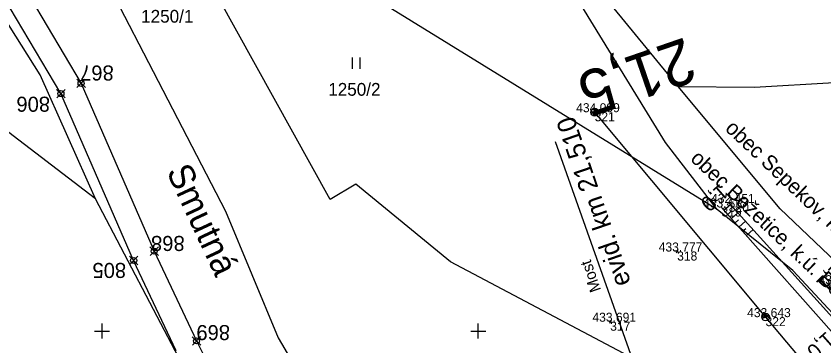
# Model space of a CAD drawing. Extents: x -776734 to -748832, y -1118122 to -976986.
# Drawn here: x -751211.4 to -751104, y -1114652 to -1114608.1 of the extents above; entities that cross this region are included whole.
import ezdxf

# ---------------------------------------------------------------- set-up
doc = ezdxf.new("R2010")
doc.units = 0
for name, color, linetype in [('KM_Hranice obce', 7, 'Continuous'), ('KM_Hranice parcel', 7, 'Continuous'), ('KM_Názvy ku_obce_kraje', 7, 'Continuous'), ('KM_Parcelní čísla', 7, 'Continuous'), ('KM_Pop  PČ popisy', 7, 'Continuous'), ('KM_Značky kultur', 7, 'Continuous'), ('Level 61 Křížky', 7, 'Continuous'), ('Obvod stavby - Dočasné zábory', 7, 'Continuous'), ('OSA', 7, 'Continuous'), ('SŽG Vrstva 18', 7, 'Continuous'), ('SŽG Vrstva 25', 7, 'Continuous'), ('SŽG Vrstva 36', 7, 'Continuous'), ('SŽG Vrstva 48', 7, 'Continuous'), ('SŽG Vrstva 49', 7, 'Continuous'), ('SŽG Vrstva 50', 7, 'Continuous'), ('SŽG Vrstva 60', 7, 'Continuous'), ('SŽG Vrstva 61', 7, 'Continuous'), ('VYT-BODY', 7, 'Continuous')]:
    doc.layers.add(name, color=color, linetype=linetype)

msp = doc.modelspace()

# ---------------------------------------------------------------- linework, layer by layer
at = {"layer": 'KM_Hranice obce'}
for p, q in [((-751109.85, -1114633.73), (-751123.4, -1114617.49)), ((-751109.85, -1114633.73), (-751123.4, -1114617.49)), ((-751091.59, -1114651.24), (-751109.85, -1114633.73)), ((-751091.59, -1114651.24), (-751109.85, -1114633.73))]:
    msp.add_line(p, q, dxfattribs=at)
msp.add_lwpolyline([(-751123.4, -1114617.49), (-751134.76, -1114603.61), (-751143.79, -1114585.76), (-751154.22, -1114572.38), (-751163.11, -1114563.05), (-751163.77, -1114548.27), (-751162.87, -1114526.01), (-751162.13, -1114520.41), (-751158.41, -1114505.99)], dxfattribs=at)
msp.add_lwpolyline([(-751123.4, -1114617.49), (-751134.76, -1114603.61), (-751143.79, -1114585.76), (-751154.22, -1114572.38), (-751163.11, -1114563.05), (-751163.77, -1114548.27), (-751162.87, -1114526.01), (-751162.13, -1114520.41), (-751158.41, -1114505.99)], dxfattribs=at)
at = {"layer": 'KM_Hranice parcel'}
for p, q in [((-751200.87, -1114632.4), (-751233.34, -1114607.59)), ((-751178.42, -1114675.26), (-751200.87, -1114632.4))]:
    msp.add_line(p, q, dxfattribs=at)
for points in [[(-751248.93, -1114484.17), (-751256.66, -1114493), (-751183.62, -1114634.05), (-751176.58, -1114650.88), (-751162.9, -1114674.22)], [(-751118.24, -1114633.81), (-751125.08, -1114624.94), (-751137.4, -1114604.78), (-751145.79, -1114587.23), (-751154.2, -1114580.18), (-751166.61, -1114563.91), (-751167.39, -1114532.51), (-751161.51, -1114503.66), (-751161.67, -1114499.9)], [(-751200.87, -1114632.4), (-751208.25, -1114615.92), (-751218.22, -1114600.09), (-751226.53, -1114583.17), (-751268.49, -1114506.51)], [(-751118.24, -1114633.81), (-751167.63, -1114603.32), (-751183.05, -1114588.89), (-751209.46, -1114553.38), (-751224.59, -1114524.12), (-751229.88, -1114510.58)], [(-751118.39, -1114659.47), (-751153.69, -1114640.78), (-751166.28, -1114630.46), (-751169.7, -1114632.51), (-751219.15, -1114543.3), (-751235.21, -1114511.41)], [(-751123.4, -1114617.49), (-751113.24, -1114617.58), (-751102.68, -1114616.94), (-751084.8, -1114616.01), (-751048.12, -1114616.42), (-751004.23, -1114610.82), (-750945.62, -1114595.97)], [(-751098.21, -1114652.66), (-751108.17, -1114641.93), (-751118.24, -1114633.81)]]:
    msp.add_lwpolyline(points, dxfattribs=at)
at = {"layer": 'KM_Značky kultur'}
for p, q in [((-751166.701, -1114615.11), (-751166.701, -1114613.61)), ((-751165.7, -1114615.11), (-751165.7, -1114613.61))]:
    msp.add_line(p, q, dxfattribs=at)
at = {"layer": 'Level 61 Křížky'}
for p, q in [((-751200, -1114650), (-751200, -1114649)), ((-751150, -1114650), (-751150, -1114649)), ((-751201, -1114650), (-751199, -1114650)), ((-751200, -1114651), (-751200, -1114650)), ((-751151, -1114650), (-751149, -1114650)), ((-751150, -1114651), (-751150, -1114650))]:
    msp.add_line(p, q, dxfattribs=at)
at = {"layer": 'Obvod stavby - Dočasné zábory'}
for p, q in [((-751223.3466, -1114582.2868), (-751202.801, -1114617.0498)), ((-751205.4757, -1114618.4215), (-751225.6981, -1114584.2218)), ((-751202.801, -1114617.0498), (-751193.0759, -1114639.3744)), ((-751195.8085, -1114640.6134), (-751205.4757, -1114618.4215)), ((-751193.0759, -1114639.3744), (-751187.4492, -1114651.3089)), ((-751190.1439, -1114652.6283), (-751195.8085, -1114640.6134)), ((-751187.4492, -1114651.3089), (-751182.6203, -1114660.814))]:
    msp.add_line(p, q, dxfattribs=at)
at = {"layer": 'SŽG Vrstva 18'}
msp.add_line((-751120.982, -1114677.614), (-751139.7336, -1114624.8394), dxfattribs=at)
at = {"layer": 'SŽG Vrstva 25'}
msp.add_lwpolyline([(-751134.515, -1114620.892), (-751111.788, -1114648.149), (-751079.416, -1114686.713)], dxfattribs=at)
at = {"layer": 'SŽG Vrstva 36'}
for p, q in [((-751134.0395, -1114620.728), (-751134.9905, -1114621.056)), ((-751134.9897, -1114620.7363), (-751134.6058, -1114620.9233)), ((-751134.7369, -1114620.4418), (-751134.1047, -1114620.7505)), ((-751111.3125, -1114647.985), (-751112.2635, -1114648.313)), ((-751112.2627, -1114647.9933), (-751111.8788, -1114648.1803)), ((-751112.0099, -1114647.6988), (-751111.3777, -1114648.0075))]:
    msp.add_line(p, q, dxfattribs=at)
for centre in [(-751134.515, -1114620.892), (-751111.788, -1114648.149)]:
    msp.add_circle(centre, 0.503, dxfattribs=at)
for centre in [(-751134.515, -1114620.892), (-751111.788, -1114648.149)]:
    msp.add_arc(centre, 0.503, 19.030751, 199.030751, dxfattribs=at)
at = {"layer": 'SŽG Vrstva 48'}
for p, q in [((-751117.322, -1114633.927), (-751116.473, -1114633.176)), ((-751116.825, -1114634.489), (-751116.397, -1114634.11)), ((-751116.328, -1114635.05), (-751115.467, -1114634.288)), ((-751115.831, -1114635.612), (-751115.397, -1114635.228)), ((-751115.334, -1114636.173), (-751114.46, -1114635.401)), ((-751114.836, -1114636.735), (-751114.397, -1114636.346)), ((-751114.339, -1114637.297), (-751113.454, -1114636.513))]:
    msp.add_line(p, q, dxfattribs=at)
at = {"layer": 'SŽG Vrstva 49'}
for p, q in [((-751123.3212, -1114639.5295), (-751123.7708, -1114639.3105)), ((-751123.4365, -1114639.1952), (-751123.6555, -1114639.6448)), ((-751132.2273, -1114648.8675), (-751132.6767, -1114648.6485)), ((-751132.3425, -1114648.5333), (-751132.5615, -1114648.9827))]:
    msp.add_line(p, q, dxfattribs=at)
for points in [[(-751117.644, -1114633.563), (-751099.898, -1114653.612), (-751091.377, -1114661.254), (-751084.998, -1114664.191), (-751079.852, -1114671.705), (-751066.794, -1114687.156)], [(-751116.675, -1114632.953), (-751098.674, -1114652.847), (-751090.21, -1114660.329), (-751083.98, -1114663.255), (-751079.08, -1114670.424), (-751065.412, -1114686.286)]]:
    msp.add_lwpolyline(points, dxfattribs=at)
at = {"layer": 'SŽG Vrstva 50'}
msp.add_lwpolyline([(-751116.675, -1114632.953), (-751098.674, -1114652.847), (-751090.21, -1114660.329), (-751083.98, -1114663.255), (-751079.08, -1114670.424), (-751065.412, -1114686.286)], dxfattribs=at)
at = {"layer": 'SŽG Vrstva 60'}
for p, q in [((-751134.515, -1114620.892), (-751134.515, -1114620.892)), ((-751117.644, -1114633.563), (-751117.644, -1114633.563)), ((-751116.675, -1114632.953), (-751116.675, -1114632.953)), ((-751123.546, -1114639.42), (-751123.546, -1114639.42)), ((-751111.788, -1114648.149), (-751111.788, -1114648.149)), ((-751132.452, -1114648.758), (-751132.452, -1114648.758))]:
    msp.add_line(p, q, dxfattribs=at)
at = {"layer": 'VYT-BODY'}
for p, q in [((-751203.3737, -1114616.4922), (-751202.2262, -1114617.6072)), ((-751202.2425, -1114616.4759), (-751203.3575, -1114617.6234)), ((-751206.0484, -1114617.8639), (-751204.9009, -1114618.9789)), ((-751204.9172, -1114617.8477), (-751206.0322, -1114618.9952)), ((-751193.6486, -1114638.8168), (-751192.5011, -1114639.9318)), ((-751192.5174, -1114638.8005), (-751193.6324, -1114639.948)), ((-751196.3812, -1114640.0558), (-751195.2337, -1114641.1708)), ((-751195.2499, -1114640.0395), (-751196.3649, -1114641.187)), ((-751188.0219, -1114650.7513), (-751186.8745, -1114651.8664)), ((-751186.8907, -1114650.7351), (-751188.0057, -1114651.8826))]:
    msp.add_line(p, q, dxfattribs=at)
for centre in [(-751202.8, -1114617.0497), (-751205.4747, -1114618.4214), (-751193.0749, -1114639.3743), (-751195.8074, -1114640.6133), (-751187.4482, -1114651.3088)]:
    msp.add_circle(centre, 0.4, dxfattribs=at)

# ---------------------------------------------------------------- texts
at = {"layer": 'KM_Názvy ku_obce_kraje'}
for s, rotation, p in [('obec Sepekov, k.ú. Sepekov', 316.500251, (-751117.2844, -1114623.1994)), ('obec Božetice, k.ú. Božetice', 316.518585, (-751121.9004, -1114627.2203))]:
    msp.add_text(s, height=2, rotation=rotation, dxfattribs=at).set_placement(p)
at = {"layer": 'KM_Parcelní čísla'}
for s, p in [('1250/1', (-751194.817, -1114608.98)), ('1250/2', (-751169.937, -1114618.7))]:
    msp.add_text(s, height=1.7, dxfattribs=at).set_placement(p)
at = {"layer": 'KM_Pop  PČ popisy'}
msp.add_text('Smutná', height=3.4, rotation=295, dxfattribs=at).set_placement((-751191.501, -1114628.7696))
at = {"layer": 'Obvod stavby - Dočasné zábory'}
for s, p in [('867', (-751198.4565, -1114614.6743)), ('806', (-751206.9329, -1114618.8264)), ('868', (-751189.0282, -1114637.3498)), ('805', (-751196.8204, -1114640.9373)), ('869', (-751182.9968, -1114649.2034))]:
    msp.add_text(s, height=2, rotation=180, dxfattribs=at).set_placement(p)
at = {"layer": 'OSA'}
msp.add_text('21,5', height=6, rotation=199.034988, dxfattribs=at).set_placement((-751122.4708, -1114610.872))
at = {"layer": 'SŽG Vrstva 18'}
for s, height, p in [('evid. km 21,510', 2.5, (-751129.6598, -1114643.5746)), ('Most', 1.5, (-751133.647, -1114644.5326))]:
    msp.add_text(s, height=height, rotation=108.910008, dxfattribs=at).set_placement(p)
at = {"layer": 'SŽG Vrstva 48'}
for s, rotation, p in [('1,0', 221.513051, (-751117.82, -1114630.307)), ('1,1', 224.830246, (-751102.533, -1114640.88)), ('1,0', 221.513051, (-751103.7, -1114649.9643))]:
    msp.add_text(s, height=2, rotation=rotation, dxfattribs=at).set_placement(p)
at = {"layer": 'SŽG Vrstva 60'}
for s, p in [('321', (-751134.515, -1114622.092)), ('319', (-751117.644, -1114634.763)), ('320', (-751116.675, -1114634.153)), ('318', (-751123.546, -1114640.62)), ('322', (-751111.788, -1114649.349)), ('317', (-751132.452, -1114649.958))]:
    msp.add_text(s, height=1.2, dxfattribs=at).set_placement(p)
at = {"layer": 'SŽG Vrstva 61'}
for s, p in [('434.099', (-751136.9687, -1114620.892)), ('433.415', (-751120.1001, -1114633.563)), ('432.451', (-751119.0324, -1114632.953)), ('433.777', (-751125.9979, -1114639.42)), ('432.569', (-751104.7417, -1114643.771)), ('433.691', (-751134.8094, -1114648.758)), ('433.643', (-751114.2399, -1114648.149))]:
    msp.add_text(s, height=1.2, dxfattribs=at).set_placement(p)

doc.saveas('drawing.dxf')
